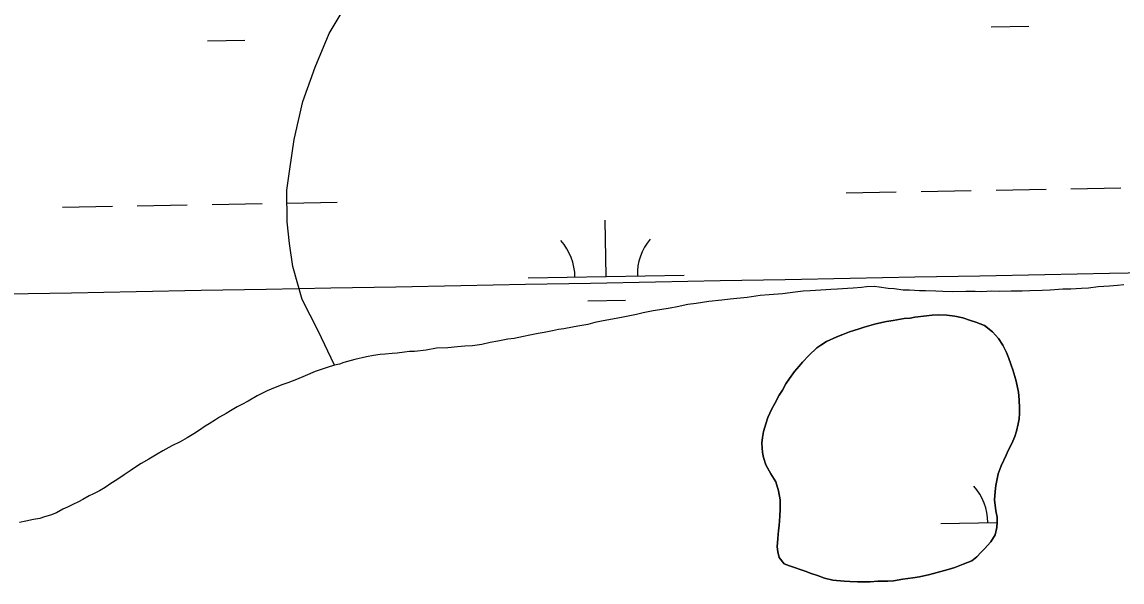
# Model space of a CAD drawing. Extents: x 3957609 to 3995875, y 234277 to 260273.
# Drawn here: x 3964468 to 3965172, y 254717 to 255075 of the extents above; entities that cross this region are included whole.
import ezdxf

# ---------------------------------------------------------------- set-up
doc = ezdxf.new("R2010")
doc.units = 0
for name, color, linetype in [('V-GRID-MAJR', 7, 'Continuous'), ('V-TOPO-SHOR', 7, 'Continuous'), ('V-WETL-SWMP', 7, 'Continuous')]:
    doc.layers.add(name, color=color, linetype=linetype)

msp = doc.modelspace()

# ---------------------------------------------------------------- linework, layer by layer
at = {"layer": 'V-GRID-MAJR'}
msp.add_spline([(3961591.061, 254847.703), (3966908.859, 254947.105), (3972226.642, 255047.279), (3977544.411, 255148.228), (3982862.165, 255249.95), (3988179.905, 255352.445), (3993497.629, 255455.714), (3993497.63, 255455.714)], degree=3, dxfattribs=at)
at = {"layer": 'V-TOPO-SHOR'}
for points in [[(3964667.613, 254855.558), (3964657.133, 254877.566), (3964646.957, 254897.589), (3964640.903, 254918.669), (3964638.802, 254933.482), (3964637.311, 254947.378), (3964637.055, 254967.682), (3964639.074, 254981.111), (3964641.867, 255000.032), (3964647.424, 255024.442), (3964655.263, 255046.253), (3964664.326, 255067.907), (3964677.048, 255089.401), (3964689.614, 255108.908), (3964702.183, 255129.484), (3964715.049, 255146.704), (3964726.077, 255161.484), (3964735.733, 255176.877), (3964749.213, 255195.925), (3964756.105, 255204.457), (3964766.204, 255217.597)], [(3965173.018, 254906.987), (3965169.057, 254906.541), (3965163.878, 254906.25), (3965160.224, 254905.953), (3965156.569, 254905.658), (3965150.476, 254904.913), (3965146.058, 254904.771), (3965139.052, 254904.331), (3965134.026, 254904.192), (3965125.953, 254903.604), (3965120.776, 254903.463), (3965112.856, 254903.18), (3965107.982, 254903.039), (3965100.978, 254902.904), (3965093.212, 254902.77), (3965088.643, 254902.934), (3965082.093, 254902.645), (3965077.829, 254902.658), (3965071.89, 254902.67), (3965063.667, 254902.539), (3965057.271, 254902.861), (3965052.704, 254903.024), (3965046.157, 254903.192), (3965042.196, 254903.203), (3965035.802, 254903.676), (3965031.843, 254903.686), (3965026.058, 254904.46), (3965022.253, 254904.775), (3965016.316, 254905.552), (3965013.119, 254906.016), (3965008.396, 254905.724), (3965005.199, 254905.427), (3964999.866, 254904.831), (3964996.059, 254904.687), (3964989.814, 254904.247), (3964985.55, 254904.106), (3964979.001, 254903.663), (3964972.3, 254903.223), (3964967.729, 254902.93), (3964962.703, 254902.334), (3964954.476, 254901.29), (3964945.946, 254900.548), (3964940.31, 254900.106), (3964931.934, 254898.908), (3964920.967, 254897.87), (3964915.634, 254897.274), (3964907.409, 254896.381), (3964899.336, 254895.183), (3964894.003, 254894.433), (3964887.146, 254892.93), (3964882.575, 254892.178), (3964876.026, 254891.13), (3964871.76, 254890.378), (3964865.208, 254889.024), (3964860.942, 254888.121), (3964853.477, 254886.464), (3964847.99, 254885.563), (3964839.764, 254883.91), (3964834.431, 254882.858), (3964829.859, 254881.649), (3964823.462, 254880.601), (3964819.957, 254879.847), (3964814.473, 254878.946)], [(3964969.117, 254723.806), (3964972.933, 254722.268), (3964976.902, 254720.881), (3964981.33, 254719.343), (3964986.675, 254717.955), (3964994.007, 254717.324), (3964997.521, 254717.164), (3965002.563, 254716.998), (3965007.452, 254716.832), (3965010.661, 254716.824), (3965015.552, 254717.271), (3965018.607, 254717.265), (3965021.968, 254717.408), (3965025.636, 254717.551), (3965031.598, 254718.606), (3965038.018, 254719.507), (3965042.145, 254720.107), (3965048.873, 254721.621), (3965053.458, 254722.831), (3965060.493, 254724.799), (3965064.773, 254726.163), (3965070.28, 254728.137), (3965075.785, 254730.415), (3965078.847, 254733.006), (3965081.606, 254735.748), (3965083.904, 254738.033), (3965087.887, 254742.455), (3965090.65, 254747.032), (3965091.729, 254751.767), (3965092.044, 254755.28), (3965091.899, 254758.337), (3965091.145, 254762.464), (3965090.246, 254769.341), (3965090.717, 254774.688), (3965091.033, 254778.662), (3965092.579, 254785.991), (3965094.426, 254791.181), (3965097.652, 254798.048), (3965099.034, 254800.95), (3965101.336, 254805.376), (3965103.335, 254809.953), (3965104.412, 254813.312), (3965105.494, 254818.047), (3965105.961, 254821.254), (3965106.276, 254824.766), (3965106.282, 254828.129), (3965106.145, 254833.476), (3965105.696, 254838.369), (3965104.187, 254845.4), (3965103.278, 254848.306), (3965101.914, 254852.586), (3965101.004, 254855.646), (3965099.182, 254860.541), (3965097.967, 254863.752), (3965095.688, 254868.341), (3965092.794, 254872.626), (3965088.987, 254876.914), (3965083.953, 254880.9), (3965078.304, 254883.052), (3965074.948, 254884.283), (3965069.91, 254885.977), (3965064.87, 254887.058), (3965059.676, 254887.529), (3965054.634, 254887.849), (3965050.355, 254887.554), (3965046.685, 254887.103), (3965039.349, 254886.36), (3965036.294, 254885.756), (3965032.319, 254885.459), (3965025.288, 254884.254), (3965021.159, 254883.501), (3965014.282, 254881.989), (3965011.376, 254881.234), (3965006.788, 254879.87), (3965003.577, 254878.96), (3965000.212, 254877.899), (3964997.308, 254876.99), (3964993.177, 254875.319), (3964989.202, 254873.801), (3964982.775, 254870.76), (3964978.952, 254868.479), (3964976.502, 254866.652), (3964971.448, 254861.776), (3964967.311, 254857.508), (3964965.165, 254854.915), (3964962.254, 254851.56), (3964959.033, 254847.136), (3964956.733, 254843.628), (3964954.431, 254839.51), (3964952.436, 254836.458), (3964949.52, 254831.117), (3964947.679, 254827.607), (3964945.068, 254822.112), (3964943.988, 254818.602), (3964942.448, 254813.256), (3964941.674, 254809.287), (3964941.359, 254805.619), (3964941.65, 254799.813), (3964942.405, 254796.602), (3964943.769, 254791.863), (3964946.964, 254786.049)], [(3964814.473, 254878.946), (3964811.12, 254878.346), (3964807.311, 254877.594), (3964801.826, 254876.542), (3964798.171, 254875.79), (3964792.684, 254874.737), (3964788.572, 254873.986), (3964782.782, 254872.782), (3964778.67, 254872.184), (3964772.27, 254870.981), (3964767.242, 254870.08), (3964762.06, 254868.876), (3964756.119, 254867.977), (3964751.093, 254867.836), (3964746.373, 254867.24), (3964740.28, 254866.797), (3964732.969, 254866.511), (3964726.417, 254865.308), (3964718.954, 254864.262), (3964715.755, 254864.268), (3964712.556, 254863.973), (3964707.682, 254863.375), (3964704.485, 254863.078), (3964700.065, 254862.634), (3964696.869, 254862.337), (3964692.603, 254861.739), (3964688.185, 254860.987), (3964680.718, 254859.179), (3964673.708, 254857.368), (3964670.812, 254856.309), (3964667.613, 254855.558), (3964662.888, 254854.046), (3964659.839, 254852.988), (3964655.267, 254851.476), (3964648.863, 254848.75), (3964643.377, 254846.479), (3964637.888, 254844.361), (3964634.536, 254843.305), (3964629.657, 254841.337), (3964624.627, 254839.217), (3964618.072, 254835.883), (3964612.427, 254832.547), (3964608.311, 254830.425), (3964605.413, 254828.909), (3964601.145, 254826.331), (3964598.399, 254824.664), (3964593.977, 254822.239), (3964591.384, 254820.721), (3964587.417, 254818.143), (3964584.824, 254816.625), (3964581.165, 254814.047), (3964577.503, 254811.618), (3964573.384, 254809.04), (3964568.809, 254806.615), (3964563.474, 254804.038), (3964557.678, 254800.704), (3964554.172, 254798.732), (3964548.835, 254795.547), (3964543.953, 254792.668), (3964540.293, 254790.393), (3964537.546, 254788.418), (3964532.971, 254785.385), (3964528.242, 254782.199), (3964524.429, 254779.772), (3964520.767, 254777.345), (3964517.107, 254775.069), (3964513.448, 254773.251), (3964510.552, 254772.038), (3964506.433, 254769.614), (3964503.689, 254768.096), (3964500.029, 254766.431), (3964496.677, 254764.764), (3964493.779, 254763.402), (3964489.662, 254761.127), (3964485.851, 254759.613), (3964482.042, 254758.556), (3964478.992, 254757.5), (3964474.88, 254756.748), (3964470.003, 254755.693), (3964465.891, 254754.944)], [(3964946.964, 254786.049), (3964950.159, 254780.998), (3964951.98, 254775.186), (3964953.034, 254769.378), (3964953.018, 254763.418), (3964952.854, 254758.989), (3964952.381, 254752.877), (3964951.916, 254749.824), (3964951.597, 254744.63), (3964951.126, 254739.434), (3964951.425, 254736.225), (3964952.483, 254732.555), (3964955.531, 254728.422), (3964959.041, 254727.191), (3964969.117, 254723.806)]]:
    msp.add_lwpolyline(points, dxfattribs=at)
at = {"layer": 'V-WETL-SWMP'}
for p, q in [((3965088.178, 255072.233), (3965112.174, 255072.669)), ((3964586.353, 255063.108), (3964610.349, 255063.545)), ((3964995.252, 254965.886), (3965027.246, 254966.468)), ((3965043.244, 254966.759), (3965075.239, 254967.341)), ((3965091.236, 254967.631), (3965123.231, 254968.213)), ((3965139.228, 254968.504), (3965171.223, 254969.086)), ((3964493.427, 254956.761), (3964525.421, 254957.343)), ((3964541.419, 254957.634), (3964573.414, 254958.216)), ((3964589.411, 254958.507), (3964621.406, 254959.088)), ((3964637.403, 254959.379), (3964669.398, 254959.961)), ((3964841.608, 254912.342), (3964840.953, 254948.336)), ((3964791.616, 254911.433), (3964891.6, 254913.251)), ((3965173.018, 254906.988), (3965169.058, 254906.541)), ((3964940.311, 254900.106), (3964931.933, 254898.908)), ((3964945.947, 254900.549), (3964940.311, 254900.106)), ((3964954.477, 254901.289), (3964945.947, 254900.549)), ((3964962.703, 254902.334), (3964954.477, 254901.289)), ((3964967.729, 254902.931), (3964962.703, 254902.334)), ((3964972.299, 254903.224), (3964967.729, 254902.931)), ((3964979, 254903.664), (3964972.299, 254903.224)), ((3964985.55, 254904.105), (3964979, 254903.664)), ((3964989.814, 254904.246), (3964985.55, 254904.105)), ((3964996.059, 254904.688), (3964989.814, 254904.246)), ((3964999.866, 254904.83), (3964996.059, 254904.688)), ((3965005.198, 254905.426), (3964999.866, 254904.83)), ((3965008.396, 254905.723), (3965005.198, 254905.426)), ((3965013.118, 254906.016), (3965008.396, 254905.723)), ((3965016.315, 254905.551), (3965013.118, 254906.016)), ((3965022.252, 254904.775), (3965016.315, 254905.551)), ((3965026.058, 254904.461), (3965022.252, 254904.775)), ((3965031.843, 254903.685), (3965026.058, 254904.461)), ((3965035.802, 254903.675), (3965031.843, 254903.685)), ((3965042.197, 254903.202), (3965035.802, 254903.675)), ((3965046.156, 254903.192), (3965042.197, 254903.202)), ((3965052.704, 254903.024), (3965046.156, 254903.192)), ((3965057.272, 254902.86), (3965052.704, 254903.024)), ((3965063.667, 254902.54), (3965057.272, 254902.86)), ((3965071.891, 254902.671), (3965063.667, 254902.54)), ((3965077.83, 254902.657), (3965071.891, 254902.671)), ((3965082.094, 254902.646), (3965077.83, 254902.657)), ((3965088.643, 254902.934), (3965082.094, 254902.646)), ((3965093.211, 254902.771), (3965088.643, 254902.934)), ((3965100.978, 254902.904), (3965093.211, 254902.771)), ((3965107.983, 254903.038), (3965100.978, 254902.904)), ((3965112.857, 254903.179), (3965107.983, 254903.038)), ((3965120.776, 254903.463), (3965112.857, 254903.179)), ((3965125.954, 254903.603), (3965120.776, 254903.463)), ((3965134.027, 254904.192), (3965125.954, 254903.603)), ((3965139.052, 254904.332), (3965134.027, 254904.192)), ((3965146.058, 254904.771), (3965139.052, 254904.332)), ((3965150.475, 254904.912), (3965146.058, 254904.771)), ((3965156.568, 254905.658), (3965150.475, 254904.912)), ((3965160.224, 254905.954), (3965156.568, 254905.658)), ((3965163.879, 254906.249), (3965160.224, 254905.954)), ((3965169.058, 254906.541), (3965163.879, 254906.249)), ((3964829.89, 254896.695), (3964853.886, 254897.132)), ((3964887.146, 254892.929), (3964882.576, 254892.178)), ((3964894.003, 254894.434), (3964887.146, 254892.929)), ((3964899.335, 254895.182), (3964894.003, 254894.434)), ((3964907.409, 254896.381), (3964899.335, 254895.182)), ((3964915.634, 254897.274), (3964907.409, 254896.381)), ((3964920.966, 254897.87), (3964915.634, 254897.274)), ((3964931.933, 254898.908), (3964920.966, 254897.87)), ((3964853.476, 254886.464), (3964847.991, 254885.564)), ((3964860.942, 254888.121), (3964853.476, 254886.464)), ((3964865.208, 254889.024), (3964860.942, 254888.121)), ((3964871.759, 254890.378), (3964865.208, 254889.024)), ((3964876.025, 254891.129), (3964871.759, 254890.378)), ((3964882.576, 254892.178), (3964876.025, 254891.129)), ((3964814.472, 254878.947), (3964811.12, 254878.346)), ((3964819.957, 254879.847), (3964814.472, 254878.947)), ((3964823.461, 254880.6), (3964819.957, 254879.847)), ((3964829.86, 254881.65), (3964823.461, 254880.6)), ((3964834.431, 254882.857), (3964829.86, 254881.65)), ((3964839.764, 254883.91), (3964834.431, 254882.857)), ((3964847.991, 254885.564), (3964839.764, 254883.91)), ((3964778.669, 254872.184), (3964772.27, 254870.981)), ((3964782.782, 254872.782), (3964778.669, 254872.184)), ((3964788.572, 254873.986), (3964782.782, 254872.782)), ((3964792.685, 254874.737), (3964788.572, 254873.986)), ((3964798.17, 254875.79), (3964792.685, 254874.737)), ((3964801.827, 254876.542), (3964798.17, 254875.79)), ((3964807.311, 254877.594), (3964801.827, 254876.542)), ((3964811.12, 254878.346), (3964807.311, 254877.594)), ((3964726.418, 254865.309), (3964718.954, 254864.261)), ((3964732.969, 254866.511), (3964726.418, 254865.309)), ((3964740.28, 254866.797), (3964732.969, 254866.511)), ((3964746.372, 254867.239), (3964740.28, 254866.797)), ((3964751.094, 254867.836), (3964746.372, 254867.239)), ((3964756.12, 254867.976), (3964751.094, 254867.836)), ((3964762.061, 254868.875), (3964756.12, 254867.976)), ((3964767.242, 254870.08), (3964762.061, 254868.875)), ((3964772.27, 254870.981), (3964767.242, 254870.08)), ((3964680.718, 254859.179), (3964673.708, 254857.369)), ((3964688.184, 254860.988), (3964680.718, 254859.179)), ((3964692.602, 254861.738), (3964688.184, 254860.988)), ((3964696.868, 254862.337), (3964692.602, 254861.738)), ((3964700.066, 254862.633), (3964696.868, 254862.337)), ((3964704.484, 254863.079), (3964700.066, 254862.633)), ((3964707.682, 254863.376), (3964704.484, 254863.079)), ((3964712.557, 254863.973), (3964707.682, 254863.376)), ((3964715.756, 254864.269), (3964712.557, 254863.973)), ((3964718.954, 254864.261), (3964715.756, 254864.269)), ((3964655.267, 254851.476), (3964648.864, 254848.751)), ((3964659.839, 254852.987), (3964655.267, 254851.476)), ((3964662.888, 254854.046), (3964659.839, 254852.987)), ((3964667.612, 254855.557), (3964662.888, 254854.046)), ((3964670.812, 254856.31), (3964667.612, 254855.557)), ((3964673.708, 254857.369), (3964670.812, 254856.31)), ((3964637.889, 254844.362), (3964634.536, 254843.304)), ((3964643.377, 254846.48), (3964637.889, 254844.362)), ((3964648.864, 254848.751), (3964643.377, 254846.48)), ((3964624.628, 254839.217), (3964618.071, 254835.883)), ((3964629.658, 254841.336), (3964624.628, 254839.217)), ((3964634.536, 254843.304), (3964629.658, 254841.336)), ((3964608.311, 254830.425), (3964605.414, 254828.91)), ((3964612.428, 254832.547), (3964608.311, 254830.425)), ((3964618.071, 254835.883), (3964612.428, 254832.547)), ((3964598.398, 254824.663), (3964593.976, 254822.238)), ((3964601.144, 254826.331), (3964598.398, 254824.663)), ((3964605.414, 254828.91), (3964601.144, 254826.331)), ((3964584.825, 254816.626), (3964581.164, 254814.046)), ((3964587.418, 254818.142), (3964584.825, 254816.626)), ((3964591.384, 254820.721), (3964587.418, 254818.142)), ((3964593.976, 254822.238), (3964591.384, 254820.721)), ((3964573.385, 254809.04), (3964568.81, 254806.615)), ((3964577.503, 254811.619), (3964573.385, 254809.04)), ((3964581.164, 254814.046), (3964577.503, 254811.619)), ((3964563.474, 254804.039), (3964557.679, 254800.704)), ((3964568.81, 254806.615), (3964563.474, 254804.039)), ((3964548.834, 254795.548), (3964543.953, 254792.667)), ((3964554.172, 254798.733), (3964548.834, 254795.548)), ((3964557.679, 254800.704), (3964554.172, 254798.733)), ((3964537.547, 254788.419), (3964532.971, 254785.385)), ((3964540.293, 254790.392), (3964537.547, 254788.419)), ((3964543.953, 254792.667), (3964540.293, 254790.392)), ((3964528.242, 254782.198), (3964524.429, 254779.771)), ((3964532.971, 254785.385), (3964528.242, 254782.198)), ((3964513.448, 254773.25), (3964510.552, 254772.039)), ((3964517.108, 254775.069), (3964513.448, 254773.25)), ((3964520.768, 254777.344), (3964517.108, 254775.069)), ((3964524.429, 254779.771), (3964520.768, 254777.344)), ((3964500.03, 254766.431), (3964496.676, 254764.764)), ((3964503.689, 254768.097), (3964500.03, 254766.431)), ((3964506.434, 254769.613), (3964503.689, 254768.097)), ((3964510.552, 254772.039), (3964506.434, 254769.613)), ((3964485.851, 254759.614), (3964482.041, 254758.557)), ((3964489.662, 254761.127), (3964485.851, 254759.614)), ((3964493.779, 254763.401), (3964489.662, 254761.127)), ((3964496.676, 254764.764), (3964493.779, 254763.401)), ((3964470.004, 254755.694), (3964465.89, 254754.943)), ((3964474.879, 254756.748), (3964470.004, 254755.694)), ((3964478.993, 254757.499), (3964474.879, 254756.748)), ((3964482.041, 254758.557), (3964478.993, 254757.499)), ((3965055.952, 254754.351), (3965092.02, 254755.006))]:
    msp.add_line(p, q, dxfattribs=at)
for points in [[(3964969.117, 254723.805), (3964959.041, 254727.191), (3964955.53, 254728.422), (3964952.484, 254732.555), (3964951.424, 254736.225), (3964951.126, 254739.435), (3964951.597, 254744.629), (3964951.916, 254749.823), (3964952.382, 254752.878), (3964952.855, 254758.988), (3964953.019, 254763.419), (3964953.034, 254769.378), (3964951.979, 254775.187), (3964950.16, 254780.998), (3964946.964, 254786.048), (3964943.77, 254791.862), (3964942.406, 254796.603), (3964941.65, 254799.813), (3964941.359, 254805.62), (3964941.674, 254809.287), (3964942.448, 254813.257), (3964943.989, 254818.601), (3964945.067, 254822.113), (3964947.678, 254827.607), (3964949.521, 254831.117), (3964952.437, 254836.458), (3964954.431, 254839.509), (3964956.733, 254843.628), (3964959.034, 254847.137), (3964962.254, 254851.56), (3964965.165, 254854.914), (3964967.311, 254857.507), (3964971.447, 254861.775), (3964976.502, 254866.651), (3964978.951, 254868.479), (3964982.776, 254870.761), (3964989.202, 254873.801), (3964993.178, 254875.319), (3964997.308, 254876.99), (3965000.213, 254877.899), (3965003.577, 254878.961), (3965006.788, 254879.869), (3965011.376, 254881.233), (3965014.281, 254881.99), (3965021.16, 254883.501), (3965025.288, 254884.254), (3965032.319, 254885.459), (3965036.293, 254885.755), (3965039.35, 254886.359), (3965046.686, 254887.104), (3965050.355, 254887.553), (3965054.634, 254887.848), (3965059.675, 254887.53), (3965064.869, 254887.059), (3965069.909, 254885.977), (3965074.947, 254884.284), (3965078.305, 254883.053), (3965083.953, 254880.9), (3965088.986, 254876.914), (3965092.795, 254872.626), (3965095.687, 254868.341), (3965097.968, 254863.751), (3965099.182, 254860.54), (3965101.004, 254855.646), (3965101.913, 254852.587), (3965103.277, 254848.306), (3965104.187, 254845.4), (3965105.697, 254838.368), (3965106.144, 254833.477), (3965106.283, 254828.129), (3965106.275, 254824.767), (3965105.96, 254821.254), (3965105.494, 254818.046), (3965104.413, 254813.312), (3965103.335, 254809.953), (3965101.337, 254805.375), (3965099.034, 254800.949), (3965097.652, 254798.049), (3965094.426, 254791.182), (3965092.579, 254785.991), (3965091.033, 254778.661), (3965090.718, 254774.689), (3965090.246, 254769.342), (3965091.145, 254762.464), (3965091.899, 254758.337), (3965092.044, 254755.28), (3965091.73, 254751.767), (3965090.649, 254747.033), (3965087.887, 254742.456), (3965083.903, 254738.034), (3965081.605, 254735.748), (3965078.848, 254733.005), (3965075.786, 254730.415), (3965070.28, 254728.137), (3965064.774, 254726.164), (3965060.492, 254724.799), (3965053.459, 254722.831), (3965048.872, 254721.62), (3965042.145, 254720.108), (3965038.018, 254719.507), (3965031.598, 254718.607)], [(3965031.598, 254718.607), (3965025.636, 254717.552), (3965021.969, 254717.408), (3965018.607, 254717.264), (3965015.551, 254717.271), (3965010.661, 254716.825), (3965007.452, 254716.833), (3965002.563, 254716.998), (3964997.521, 254717.164), (3964994.007, 254717.325), (3964986.674, 254717.955), (3964981.33, 254719.343), (3964976.902, 254720.882), (3964972.933, 254722.267), (3964969.117, 254723.805)]]:
    msp.add_lwpolyline(points, dxfattribs=at)
for centre, start, end in [((3964786.365, 254911.812), 0.269879, 41.813537), ((3964896.833, 254913.821), 140.269876, 181.813534), ((3965050.701, 254754.73), 0.269879, 41.813537)]:
    msp.add_arc(centre, 35.246, start, end, dxfattribs=at)

doc.saveas('drawing.dxf')
